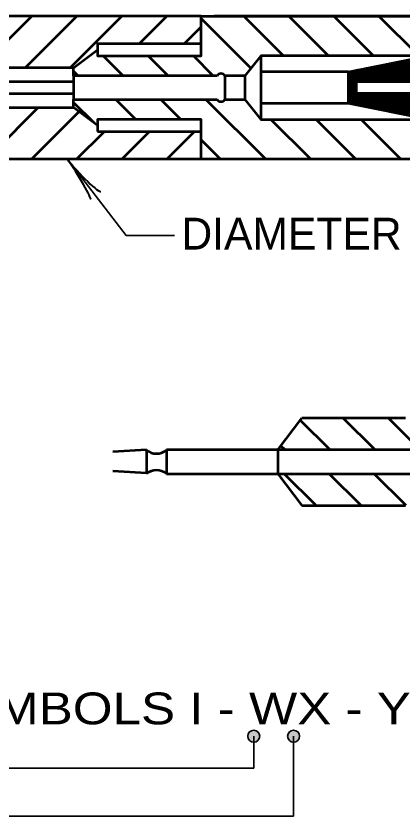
# Model space of a CAD drawing. Extents: x -32 to 824, y -6 to 538.
# Drawn here: x 154.8 to 183.9, y 404.8 to 465.1 of the extents above; entities that cross this region are included whole.
import ezdxf

# ---------------------------------------------------------------- set-up
doc = ezdxf.new("R2010")
doc.units = 0
doc.header["$LTSCALE"] = 1.1
doc.layers.add('1', color=7, linetype='Continuous', lineweight=53)

msp = doc.modelspace()

# ---------------------------------------------------------------- hatches: boundary and pattern name
at = {"layer": '1'}
for points in [[(173.145, 410.826, 1), (172.245, 410.826, 1)], [(176.145, 410.826, 1), (175.245, 410.826, 1)]]:
    msp.add_hatch(color=256, dxfattribs=at).paths.add_polyline_path(points)

# ---------------------------------------------------------------- linework, layer by layer
for p, q in [((168.392, 465.121), (116.23, 465.121)), ((152.075, 461.221), (155.975, 465.121)), ((155.469, 461.221), (159.369, 465.121)), ((158.863, 461.221), (162.763, 465.121)), ((164.057, 463.021), (166.157, 465.121)), ((201.43, 465.121), (169.71, 465.121)), ((174.938, 462.121), (171.938, 465.121)), ((178.333, 462.121), (175.333, 465.121)), ((181.727, 462.121), (178.727, 465.121)), ((185.121, 462.121), (182.121, 465.121)), ((172.481, 461.185), (168.73, 464.935)), ((167.451, 463.021), (168.73, 464.3)), ((159.13, 461.221), (160.93, 462.571)), ((160.93, 462.553), (160.92, 462.563)), ((162.862, 460.621), (161.362, 462.121)), ((166.256, 460.621), (164.756, 462.121)), ((169.65, 460.621), (168.15, 462.121)), ((173.23, 462.121), (173.23, 457.321)), ((183.433, 460.171), (185.271, 462.01)), ((183.603, 460.171), (185.483, 462.052)), ((183.773, 460.171), (185.696, 462.094)), ((180.888, 460.171), (182.089, 461.373)), ((181.057, 460.171), (182.301, 461.416)), ((181.227, 460.171), (182.514, 461.458)), ((181.397, 460.171), (182.726, 461.5)), ((181.566, 460.171), (182.938, 461.543)), ((181.736, 460.171), (183.15, 461.585)), ((181.906, 460.171), (183.362, 461.628)), ((182.075, 460.171), (183.574, 461.67)), ((183.42, 460.171), (182.197, 461.395)), ((182.245, 460.171), (183.786, 461.713)), ((183.59, 460.171), (182.339, 461.423)), ((182.415, 460.171), (183.998, 461.755)), ((183.76, 460.171), (182.48, 461.451)), ((182.585, 460.171), (184.211, 461.797)), ((183.93, 460.171), (182.621, 461.48)), ((182.754, 460.171), (184.423, 461.84)), ((184.099, 460.171), (182.763, 461.508)), ((184.269, 460.171), (182.904, 461.536)), ((182.924, 460.171), (184.635, 461.882)), ((184.439, 460.171), (183.046, 461.564)), ((183.094, 460.171), (184.847, 461.925)), ((184.608, 460.171), (183.187, 461.593)), ((183.263, 460.171), (185.059, 461.967)), ((184.778, 460.171), (183.328, 461.621)), ((184.948, 460.171), (183.47, 461.649)), ((185.117, 460.171), (183.611, 461.678)), ((185.287, 460.171), (183.753, 461.706)), ((185.457, 460.171), (183.894, 461.734)), ((159.468, 460.621), (159.13, 460.959)), ((179.83, 460.921), (173.23, 460.921)), ((179.83, 459.623), (181.453, 461.246)), ((179.83, 459.793), (181.241, 461.203)), ((179.83, 459.963), (181.029, 461.161)), ((179.83, 460.132), (180.817, 461.119)), ((179.83, 460.302), (180.604, 461.076)), ((179.83, 460.472), (180.392, 461.034)), ((179.83, 460.642), (180.18, 460.991)), ((179.83, 460.811), (179.968, 460.949)), ((180.535, 460.171), (179.83, 460.876)), ((180.705, 460.171), (179.934, 460.942)), ((180.875, 460.171), (180.076, 460.97)), ((181.044, 460.171), (180.217, 460.999)), ((181.214, 460.171), (180.359, 461.027)), ((181.384, 460.171), (180.5, 461.055)), ((180.548, 460.171), (181.665, 461.288)), ((181.554, 460.171), (180.641, 461.084)), ((180.718, 460.171), (181.877, 461.331)), ((181.723, 460.171), (180.783, 461.112)), ((181.893, 460.171), (180.924, 461.14)), ((182.063, 460.171), (181.066, 461.168)), ((182.232, 460.171), (181.207, 461.197)), ((182.402, 460.171), (181.349, 461.225)), ((182.572, 460.171), (181.49, 461.253)), ((182.742, 460.171), (181.631, 461.281)), ((182.911, 460.171), (181.773, 461.31)), ((183.081, 460.171), (181.914, 461.338)), ((183.251, 460.171), (182.056, 461.366)), ((147.73, 460.171), (159.13, 460.171)), ((159.13, 460.621), (159.13, 458.821)), ((170.53, 460.621), (170.53, 458.821)), ((172.03, 460.621), (172.03, 458.821)), ((180.43, 460.107), (179.83, 460.707)), ((180.43, 459.937), (179.83, 460.537)), ((180.43, 459.767), (179.83, 460.367)), ((180.43, 459.597), (179.83, 460.197)), ((179.83, 459.454), (180.43, 460.054)), ((180.43, 459.428), (179.83, 460.028)), ((179.83, 459.284), (180.43, 459.884)), ((181.501, 458.187), (179.83, 459.858)), ((179.83, 459.114), (180.43, 459.714)), ((181.289, 458.23), (179.83, 459.688)), ((147.73, 459.271), (159.13, 459.271)), ((179.83, 458.945), (180.43, 459.545)), ((181.077, 458.272), (179.83, 459.519)), ((179.83, 458.775), (180.43, 459.375)), ((180.865, 458.314), (179.83, 459.349)), ((179.83, 458.605), (180.497, 459.271)), ((180.653, 458.357), (179.83, 459.179)), ((180.441, 458.399), (179.83, 459.01)), ((179.902, 458.507), (180.666, 459.271)), ((180.043, 458.479), (180.836, 459.271)), ((180.185, 458.45), (181.006, 459.271)), ((180.326, 458.422), (181.175, 459.271)), ((180.468, 458.394), (181.345, 459.271)), ((181.714, 458.145), (180.587, 459.271)), ((180.609, 458.366), (181.515, 459.271)), ((180.751, 458.337), (181.685, 459.271)), ((181.926, 458.102), (180.757, 459.271)), ((180.892, 458.309), (181.854, 459.271)), ((182.138, 458.06), (180.926, 459.271)), ((181.033, 458.281), (182.024, 459.271)), ((182.35, 458.017), (181.096, 459.271)), ((181.175, 458.252), (182.194, 459.271)), ((182.562, 457.975), (181.266, 459.271)), ((181.316, 458.224), (182.363, 459.271)), ((182.774, 457.933), (181.435, 459.271)), ((181.458, 458.196), (182.533, 459.271)), ((181.599, 458.168), (182.703, 459.271)), ((182.986, 457.89), (181.605, 459.271)), ((181.74, 458.139), (182.873, 459.271)), ((183.198, 457.848), (181.775, 459.271)), ((181.882, 458.111), (183.042, 459.271)), ((183.411, 457.805), (181.945, 459.271)), ((182.023, 458.083), (183.212, 459.271)), ((183.623, 457.763), (182.114, 459.271)), ((182.165, 458.054), (183.382, 459.271)), ((183.835, 457.72), (182.284, 459.271)), ((182.306, 458.026), (183.551, 459.271)), ((182.448, 457.998), (183.721, 459.271)), ((184.047, 457.678), (182.454, 459.271)), ((182.589, 457.97), (183.891, 459.271)), ((184.259, 457.636), (182.623, 459.271)), ((182.73, 457.941), (184.06, 459.271)), ((184.471, 457.593), (182.793, 459.271)), ((182.872, 457.913), (184.23, 459.271)), ((184.683, 457.551), (182.963, 459.271)), ((183.013, 457.885), (184.4, 459.271)), ((184.895, 457.508), (183.132, 459.271)), ((183.155, 457.856), (184.57, 459.271)), ((183.296, 457.828), (184.739, 459.271)), ((185.108, 457.466), (183.302, 459.271)), ((183.438, 457.8), (184.909, 459.271)), ((185.32, 457.423), (183.472, 459.271)), ((183.579, 457.772), (185.079, 459.271)), ((185.532, 457.381), (183.642, 459.271)), ((183.72, 457.743), (185.248, 459.271)), ((185.744, 457.339), (183.811, 459.271)), ((183.862, 457.715), (185.418, 459.271)), ((160.668, 457.068), (159.13, 458.606)), ((163.809, 457.321), (162.309, 458.821)), ((167.203, 457.321), (165.703, 458.821)), ((173.597, 454.321), (169.097, 458.821)), ((179.83, 458.521), (173.23, 458.521)), ((180.228, 458.442), (179.83, 458.84)), ((180.016, 458.484), (179.83, 458.67)), ((179.838, 458.52), (179.83, 458.527)), ((152.566, 454.321), (156.466, 458.221)), ((155.96, 454.321), (159.548, 457.909)), ((176.991, 454.321), (173.991, 457.321)), ((180.386, 454.321), (177.386, 457.321)), ((183.78, 454.321), (180.78, 457.321)), ((160.93, 456.871), (160.93, 456.421)), ((159.354, 454.321), (161.454, 456.421)), ((160.93, 456.421), (168.73, 456.421)), ((162.749, 454.321), (164.849, 456.421)), ((166.143, 454.321), (168.243, 456.421)), ((170.203, 454.321), (168.73, 455.794)), ((168.73, 454.321), (116.23, 454.321)), ((201.43, 454.321), (169.245, 454.321)), ((174.515, 432.413), (176.315, 434.813)), ((178.446, 432.413), (176.2, 434.659)), ((184.115, 434.813), (176.315, 434.813)), ((181.84, 432.413), (179.44, 434.813)), ((185.234, 432.413), (182.834, 434.813)), ((175.052, 432.413), (174.745, 432.72)), ((164.615, 432.413), (162.096, 432.261)), ((164.615, 432.413), (164.615, 430.613)), ((185.315, 432.413), (166.115, 432.413)), ((166.115, 432.413), (166.115, 430.613)), ((174.515, 432.413), (174.515, 430.613)), ((164.615, 430.666), (162.096, 430.819)), ((166.115, 430.613), (185.315, 430.613)), ((174.515, 430.613), (176.315, 428.213)), ((177.39, 428.213), (174.99, 430.613)), ((180.784, 428.213), (178.384, 430.613)), ((184.178, 428.213), (181.778, 430.613)), ((176.315, 428.213), (184.115, 428.213))]:
    msp.add_line(p, q, dxfattribs=at)
at = {"layer": '1', "lineweight": 35}
for p, q in [((172.695, 408.426), (172.695, 410.826)), ((175.695, 404.811), (175.695, 410.826)), ((89.895, 408.426), (172.695, 408.426)), ((78.515, 404.811), (175.695, 404.811))]:
    msp.add_line(p, q, dxfattribs=at)
at = {"layer": '1'}
for points in [[(168.73, 463.021), (168.73, 465.121), (116.23, 465.121)], [(169.93, 460.621), (159.13, 460.621), (159.13, 461.221), (160.93, 462.571), (160.93, 462.121), (168.73, 462.121), (168.73, 463.021), (168.73, 465.121), (201.43, 465.121), (201.43, 463.321)], [(168.73, 463.021), (160.93, 463.021), (160.93, 462.571)], [(185.83, 462.121), (173.23, 462.121), (172.03, 460.621), (170.53, 460.621)], [(159.13, 461.221), (147.13, 461.221), (146.53, 460.921), (146.53, 460.621), (144.43, 460.621)], [(134.83, 457.321), (143.23, 457.321), (143.23, 458.521), (144.43, 458.521), (144.43, 458.821), (146.53, 458.821), (146.53, 458.521), (147.13, 458.221), (159.13, 458.221)], [(168.73, 454.321), (168.73, 457.321), (160.93, 457.321), (160.93, 456.871), (159.13, 458.221), (159.13, 458.821), (169.93, 458.821)], [(170.53, 458.821), (172.03, 458.821), (173.23, 457.321), (185.83, 457.321)], [(201.43, 456.121), (201.43, 454.321), (168.73, 454.321)]]:
    msp.add_lwpolyline(points, dxfattribs=at)
for points in [[(179.83, 458.521), (179.83, 460.921), (191.83, 463.321), (201.43, 463.321), (216.43, 463.321), (216.43, 460.921), (216.43, 458.521), (216.43, 456.121), (201.43, 456.121), (191.83, 456.121), (185.83, 457.321)], [(180.43, 459.271), (180.43, 460.171), (215.83, 460.171), (215.83, 459.271)]]:
    msp.add_lwpolyline(points, close=True, dxfattribs=at)
at = {"layer": '1', "lineweight": 35}
msp.add_lwpolyline([(158.672, 454.321), (163.087, 448.579), (166.738, 448.579)], dxfattribs=at)
for centre in [(172.695, 410.826), (175.695, 410.826)]:
    msp.add_circle(centre, 0.45, dxfattribs=at)
at = {"layer": '1'}
for centre, radius, start, end in [((170.23, 460.411), 0.366, 35.00803, 144.99197), ((170.23, 459.031), 0.366, 215.00803, 324.99197), ((165.365, 433.261), 1.132, 228.50463, 311.49537), ((165.365, 429.753), 1.132, 48.50463, 131.49537)]:
    msp.add_arc(centre, radius, start, end, dxfattribs=at)
at = {"layer": '1', "lineweight": 40}
for centre, major_axis, ratio, start_param, end_param in [((159.29, 453.101), (1.118, -1.799), 0.07063, 6.282307, 8.559703), ((159.733, 453.485), (-1.455, 1.584), 0.122415, 0.896353, 3.141593)]:
    msp.add_ellipse(centre, major_axis=major_axis, ratio=ratio, start_param=start_param, end_param=end_param, dxfattribs=at)

# ---------------------------------------------------------------- texts
at = {"layer": '1'}
msp.add_text('DIAMETER', height=2.4, dxfattribs=at).set_placement((167.251, 447.513))
at = {"layer": '1', "width": 1.2}
msp.add_text('IDENTIFYING SYMBOLS I - WX - YZ', height=2.4, dxfattribs=at).set_placement((122.692, 411.72))

doc.saveas('drawing.dxf')
